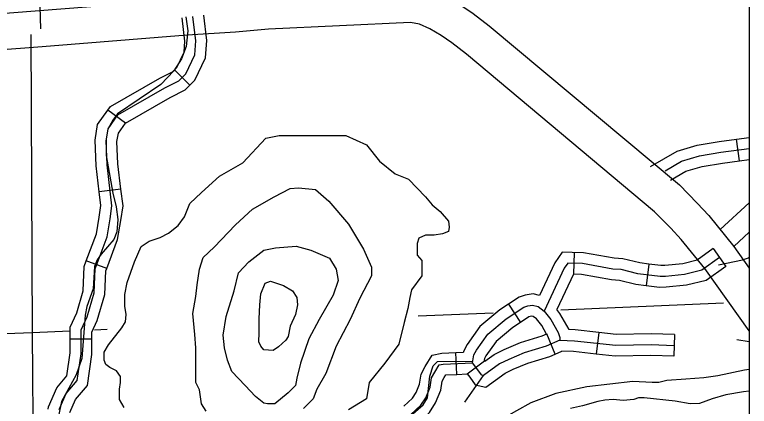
# Model space of a CAD drawing. Extents: x 1212896 to 1368412, y 378476 to 478763.
# Drawn here: x 1314266 to 1319317, y 421658 to 424348 of the extents above; entities that cross this region are included whole.
import ezdxf

# ---------------------------------------------------------------- set-up
doc = ezdxf.new("R2010")
doc.units = 0
for name, color, linetype in [('1', 7, 'Continuous'), ('Level 10', 7, 'Continuous'), ('Level 32', 7, 'Continuous'), ('Level 37', 7, 'Continuous'), ('Level 45', 7, 'Continuous'), ('Level 5', 7, 'Continuous'), ('Level 50', 7, 'Continuous'), ('Level 60', 7, 'Continuous'), ('Level 9', 7, 'Continuous')]:
    doc.layers.add(name, color=color, linetype=linetype)

msp = doc.modelspace()

# ---------------------------------------------------------------- linework, layer by layer
at = {"layer": '1'}
msp.add_lwpolyline([(1257400.3, 437504), (1319317.3, 437504), (1319317.3, 388319.3), (1257400.3, 388319.3)], close=True, dxfattribs=at)
at = {"layer": 'Level 10'}
for points in [[(1312353.2, 424171.8), (1312429.5, 424184.3), (1313046.9, 424270.4), (1314436.2, 424375.9), (1315435.1, 424457.1), (1315765.3, 424476.7), (1315994, 424498.2), (1317007.5, 424546.2), (1317125.5, 424522), (1317237.2, 424474), (1317334.6, 424414.2), (1317419.1, 424356.6), (1317529.3, 424271.9), (1318836.6, 423178.5), (1318957.9, 423054.3), (1319038.1, 422968.1), (1319211.4, 422756.1), (1319317.3, 422607.5)], [(1319317.3, 422176.8), (1319012.6, 422604.2), (1318849.6, 422803.7), (1318777, 422881.8), (1318666.6, 422994.8), (1317372.9, 424076.8), (1317272.5, 424154), (1317198.7, 424204.2), (1317121.7, 424251.5), (1317050.2, 424282.2), (1316988, 424295), (1316011.6, 424248.8), (1315784.4, 424227.4), (1315452.7, 424207.7), (1314455.8, 424126.6), (1313073.7, 424021.7), (1312467, 423937.1), (1312324.6, 423913.8)]]:
    msp.add_lwpolyline(points, dxfattribs=at)
at = {"layer": 'Level 32'}
for p, q in [((1315471.4, 423864.3), (1315365.3, 423970.4)), ((1315028.4, 423604.3), (1314906.3, 423691.4)), ((1319250.7, 423345), (1319230.4, 423493.6)), ((1314996.7, 423150.6), (1314847.8, 423132.5)), ((1318112.9, 422715.2), (1318108.6, 422565.2)), ((1319068.4, 422741.2), (1319155.6, 422619.1)), ((1314898.8, 422603.9), (1314758.3, 422656.5)), ((1318625.9, 422635.4), (1318607.7, 422486.5)), ((1317661.7, 422360), (1317744, 422234.6)), ((1317983.5, 422017), (1317925.2, 422155.2)), ((1318281.8, 422165.7), (1318265.3, 422016.6)), ((1318803.2, 422151.7), (1318798.1, 422001.8)), ((1314797.5, 422120.1), (1314647.5, 422120.1)), ((1317306.8, 421877.9), (1317300.4, 422027.7)), ((1317377.2, 421881), (1317497.1, 421971.1))]:
    msp.add_line(p, q, dxfattribs=at)
for points in [[(1314446, 424251.3), (1314372.7, 426724.6), (1314362.8, 427296.2)], [(1314571.5, 421635.5), (1314619.6, 421745.3), (1314695, 421834.5), (1314722.5, 422019.9), (1314722.5, 422129.7), (1314722.5, 422184.6), (1314763.6, 422273.8), (1314811.6, 422438.6), (1314818.5, 422603.3), (1314900.8, 422823), (1314921.4, 422946.5), (1314935.1, 423035.8), (1314900.8, 423317.2), (1314894, 423481.9), (1314907.7, 423564.3), (1314976.3, 423660.4), (1315298.7, 423845.7), (1315394.7, 423893.8), (1315442.8, 423941.8), (1315504.5, 424072.2), (1315511.4, 424168.3), (1315491.5, 424335.3)], [(1315365.3, 423970.4), (1315380.5, 423985.7), (1315430.7, 424091.6), (1315436, 424166.6), (1315417, 424326.4)], [(1315471.4, 423864.3), (1315505, 423898), (1315578.3, 424052.9), (1315586.7, 424170.1), (1315565.9, 424344.1)], [(1314906.3, 423691.4), (1314924.7, 423717.3), (1315263.2, 423911.8), (1315350.3, 423955.4), (1315365.3, 423970.4)], [(1315027.8, 423603.5), (1315334.2, 423779.6), (1315439.2, 423832.1), (1315471.4, 423864.3)], [(1314847.8, 423132.5), (1314826, 423311.1), (1314818.7, 423486.6), (1314836.5, 423593.7), (1314906.3, 423691.4)], [(1314996.7, 423150.6), (1314975.6, 423323.3), (1314969.2, 423477.3), (1314978.8, 423534.8), (1315028.4, 423604.3)], [(1318638, 423305), (1318820.6, 423411.4), (1318958.7, 423451.9), (1319110.5, 423477.2), (1319230.4, 423493.6)], [(1319230.4, 423493.6), (1319317.3, 423505.5)], [(1318738.6, 423276.8), (1318850.4, 423342), (1318975.4, 423378.6), (1319121.8, 423403), (1319317.3, 423429.8)], [(1318776.3, 423212), (1318880.3, 423272.6), (1318992.2, 423305.4), (1319133, 423328.9), (1319250.7, 423345)], [(1319250.7, 423345), (1319317.3, 423354.1)], [(1314758.3, 422656.5), (1314828, 422842.5), (1314847.3, 422958.4), (1314859.4, 423036.9), (1314847.8, 423132.5)], [(1314898.8, 422603.9), (1314973.6, 422803.5), (1314995.5, 422934.7), (1315010.8, 423034.6), (1314996.7, 423150.6)], [(1319115.9, 422872.9), (1319317.3, 423056.2)], [(1319211, 422756.6), (1319317.3, 422853.4)], [(1318098.4, 422715.6), (1318031.3, 422717.5), (1317980, 422644), (1317873.8, 422419.2)], [(1318625.9, 422635.4), (1318564.9, 422642.8), (1318447.7, 422671.7), (1318388.2, 422675.5), (1318178.4, 422713.3), (1318098.4, 422715.6)], [(1319068.4, 422741.2), (1318958.1, 422662.4), (1318859.4, 422638.1), (1318737.6, 422625.6), (1318709, 422625.2), (1318625.9, 422635.4)], [(1314647.5, 422120.1), (1314647.5, 422129.7), (1314647.5, 422201.1), (1314693.2, 422300.2), (1314737.1, 422450.8), (1314744.1, 422618.4), (1314758.3, 422656.5)], [(1319105.3, 422629.4), (1319270, 422663.9), (1319311.4, 422678.7), (1319317.3, 422681.7)], [(1314797.5, 422120.1), (1314797.5, 422129.7), (1314797.5, 422168.1), (1314834.1, 422247.5), (1314886.2, 422426.3), (1314892.9, 422588.2), (1314898.8, 422603.9)], [(1319155.6, 422619.1), (1319021.9, 422523.6), (1318885.1, 422490), (1318746.3, 422475.7), (1318700.9, 422475.1), (1318607.7, 422486.5)], [(1318108.6, 422565.2), (1317994.2, 422322.9)], [(1318607.7, 422486.5), (1318537.7, 422495), (1318424.7, 422522.9), (1318370, 422526.4), (1318162.9, 422563.7), (1318108.6, 422565.2)], [(1317873.8, 422419.2), (1317830.9, 422429.8), (1317776.4, 422422.5), (1317734.6, 422407.8), (1317661.7, 422360)], [(1317661.7, 422360), (1317600.9, 422320.1), (1317464.8, 422205.8), (1317376.7, 422082.9), (1317352.8, 422035.9), (1317351.6, 422029.9)], [(1318078.1, 422184.8), (1318015.2, 422296.5), (1317994.2, 422322.9)], [(1317923.1, 422154.3), (1317890.4, 422212.4), (1317853.6, 422258.7), (1317832.1, 422275), (1317822.6, 422277.3), (1317811.5, 422275.9), (1317801.5, 422272.4), (1317744, 422234.6)], [(1317744, 422234.6), (1317690.6, 422199.6), (1317575.7, 422103), (1317505.2, 422004.8), (1317495.8, 421986.3), (1317493.7, 421975.7), (1317498.5, 421969.2)], [(1317498.5, 421969.2), (1317562.2, 422014.8), (1317632.5, 422049.2), (1317744, 422095.6), (1317894, 422142), (1317925.2, 422155.2)], [(1318281.8, 422165.7), (1318120, 422183.6), (1318078.1, 422184.8)], [(1318803.2, 422151.7), (1318642, 422157.2), (1318402.3, 422152.3), (1318281.8, 422165.7)], [(1314496.5, 421638), (1314497.8, 421654.1), (1314555.2, 421785.4), (1314623.9, 421866.6), (1314647.5, 422025.4), (1314647.5, 422120.1)], [(1314645.2, 421616.8), (1314683.9, 421705.2), (1314766.1, 421802.4), (1314797.5, 422014.3), (1314797.5, 422120.1)], [(1316940.8, 421658.5), (1316941.5, 421659.1), (1317001.7, 421714.1), (1317026.4, 421752.1), (1317050.6, 421810.3), (1317060.3, 421878.2), (1317089.1, 421931.7), (1317137.5, 422009.2), (1317202.1, 422023.6), (1317300.4, 422027.7)], [(1317300.4, 422027.7), (1317351.6, 422029.9)], [(1317433.1, 421806.6), (1317504.9, 421789.4), (1317639.3, 421885.5), (1317694.4, 421912.4), (1317795.2, 421954.5), (1317945.5, 422000.9), (1317983.5, 422017)], [(1317983.5, 422017), (1318028.9, 422036.1)], [(1318265.3, 422016.6), (1318109.6, 422033.8), (1318028.9, 422036.1)], [(1318798.1, 422001.8), (1318641, 422007.2), (1318395.5, 422002.2), (1318265.3, 422016.6)], [(1315129, 419843.1), (1315234.7, 420112.8), (1315434.4, 420393.3), (1315614.3, 420667.6), (1315818.9, 420881.6), (1315969.8, 421012.1), (1316218, 421182.4), (1316444.3, 421285.4), (1316581.5, 421319.7), (1316677.6, 421374.6), (1316897.1, 421532.5), (1316989.3, 421601.1), (1317059.5, 421665.2), (1317093, 421717.1), (1317123.5, 421790.3), (1317132.6, 421854.4), (1317154, 421894), (1317184.5, 421942.8), (1317211.9, 421948.9), (1317413.6, 421957.5)], [(1317030.3, 421538.2), (1317037.1, 421543.2), (1317117.2, 421616.4), (1317159.6, 421682), (1317196.4, 421770.3), (1317205, 421830.6), (1317218.9, 421856.3), (1317230.3, 421874.6), (1317306.8, 421877.9)], [(1317306.8, 421877.9), (1317377.3, 421880.9)], [(1317361.3, 421686.6), (1317488.6, 421870.5)], [(1317377.3, 421880.9), (1317394.7, 421857.8), (1317433.1, 421806.6)]]:
    msp.add_lwpolyline(points, dxfattribs=at)
at = {"layer": 'Level 37'}
msp.add_lwpolyline([(1319317.3, 422100.9), (1319230.9, 422115.4)], dxfattribs=at)
at = {"layer": 'Level 45'}
for points in [[(1315443.9, 424332.4), (1315457, 424236.4), (1315445.3, 424129.9), (1315412.9, 424044.3), (1315359.4, 423961.9), (1315270.4, 423868), (1314972, 423666.2), (1314940.8, 423623.8), (1314907.4, 423561.2), (1314895.2, 423493.5), (1314894.8, 423382.2), (1314941.7, 423122.4), (1314963.6, 423028), (1314976.2, 422941.3), (1314967.7, 422857.7), (1314946.9, 422804.7), (1314860.2, 422702.8), (1314833.8, 422664.6), (1314814.7, 422619.7), (1314804.8, 422464.7), (1314762.3, 422343.8), (1314749.8, 422284.1), (1314727, 421987.4), (1314689.8, 421875.5), (1314588.6, 421690.8), (1314569.3, 421602.7)], [(1319112, 422680.2), (1318990, 422593), (1318872.3, 422564.1), (1318741.9, 422550.7), (1318705, 422550.2), (1318551.3, 422568.9), (1318436.2, 422597.3), (1318379.1, 422600.9), (1318170.7, 422638.5), (1318069.6, 422641.4), (1318045.1, 422606.2), (1317906.4, 422312.7)], [(1317478.2, 421871.4), (1317413.6, 421957.5), (1317424.3, 422011.1), (1317440.9, 422043.8), (1317520.3, 422154.4), (1317645.8, 422259.9), (1317768, 422340.1), (1317794, 422349.2), (1317826.8, 422353.6), (1317865.1, 422344.1), (1317906.4, 422312.7), (1317952.8, 422254.5), (1318003.5, 422164.3), (1318014.9, 422130.6), (1318014.7, 422111.6), (1317919.7, 422071.5), (1317769.6, 422025), (1317663.4, 421980.8), (1317600.7, 421950.1), (1317489.1, 421870.3), (1317478.2, 421872.9)], [(1318014.7, 422111.6), (1318114.8, 422108.7), (1318398.9, 422077.3), (1318641.5, 422082.2), (1318800.6, 422076.7)], [(1316987.1, 421591.9), (1317075.9, 421667.8), (1317104.8, 421716.1), (1317121.6, 421865.2), (1317142.6, 421936.3), (1317173.8, 421967.1), (1317413.1, 421969.5)]]:
    msp.add_lwpolyline(points, dxfattribs=at)
at = {"layer": 'Level 5'}
for points in [[(1314376.7, 424212.6), (1314386.1, 422162.8), (1314391.9, 421288.2)], [(1319139.5, 422366.3), (1318020.7, 422318.4)], [(1317556.5, 422298.6), (1317040.4, 422276.5)], [(1314386.1, 422162.8), (1313009.3, 422110.9)], [(1314647.5, 422174), (1314386.1, 422162.8)], [(1314901.7, 422184.9), (1314814.7, 422181.2)]]:
    msp.add_lwpolyline(points, dxfattribs=at)
at = {"layer": 'Level 50'}
for points in [[(1314966.1, 421900.9), (1314919.5, 421925.1), (1314893.6, 421945.8), (1314881.1, 421974.5), (1314881.1, 422030.4), (1314911.5, 422081.2), (1315003, 422198.1), (1315028.4, 422238.8), (1315033.4, 422289.6), (1315023.3, 422345.5), (1315023.3, 422426.8), (1315038.5, 422508.1), (1315089.3, 422650.4), (1315135, 422757.1), (1315190.9, 422792.7), (1315267.1, 422818.1), (1315322.9, 422848.6), (1315389, 422899.4), (1315434.7, 422960.3), (1315470.2, 423051.8), (1315551.5, 423128), (1315673.4, 423239.8), (1315835.9, 423331.3), (1315993.4, 423499), (1316084.8, 423519.3), (1316216.9, 423519.3), (1316399.7, 423519.3), (1316541.9, 423519.3), (1316684.1, 423453.3), (1316775.6, 423341.5), (1316882.2, 423255.1), (1316973.6, 423219.5), (1317090.5, 423097.6), (1317136.2, 423041.7), (1317192, 422995.9), (1317247.9, 422929.9), (1317253, 422889.2), (1317247.9, 422858.7), (1317207.3, 422843.5), (1317151.4, 422833.3), (1317090.5, 422833.3), (1317044.7, 422813), (1317034.6, 422777.4), (1317034.6, 422696.1), (1317065.1, 422660.5), (1317065.1, 422553.8), (1316994, 422457.3), (1316983.8, 422406.5), (1316968.6, 422330.2), (1316943.2, 422233.7), (1316907.6, 422086.3), (1316811.1, 421954.2), (1316704.4, 421822.1), (1316684.1, 421710.3), (1316562.2, 421634)], [(1315536.3, 421771.3), (1315510.9, 421822.2), (1315510.9, 421974.6), (1315510.9, 422061), (1315505.8, 422152.5), (1315490.6, 422294.8), (1315510.9, 422411.7), (1315521, 422493), (1315536.3, 422599.7), (1315561.7, 422681), (1315637.8, 422752.2), (1315785.1, 422904.6), (1315902, 423011.4), (1316049.2, 423097.7), (1316161, 423153.7), (1316216.9, 423158.7), (1316333.7, 423148.6), (1316425.1, 423067.3), (1316562.2, 422909.7), (1316663.8, 422736.9), (1316719.7, 422615), (1316719.7, 422554), (1316638.4, 422401.5), (1316572.4, 422254.1), (1316475.9, 422071.2), (1316404.8, 421883.1), (1316343.8, 421776.4), (1316318.4, 421710.3), (1316252.4, 421644.3)], [(1315729.3, 421974.6), (1315709, 422061), (1315698.8, 422147.4), (1315719.1, 422274.5), (1315775, 422452.3), (1315805.5, 422574.3), (1315876.6, 422650.5), (1315978.1, 422731.8), (1316059.4, 422747.1), (1316201.6, 422757.3), (1316303.2, 422731.8), (1316430.2, 422675.9), (1316475.9, 422599.7), (1316491.1, 422523.5), (1316455.6, 422421.8), (1316359.1, 422254.1), (1316288, 422122), (1316232.1, 421954.3), (1316206.7, 421852.6), (1316196.5, 421801.8), (1316145.7, 421751), (1316054.3, 421674.8), (1316003.5, 421674.8), (1315978.1, 421679.9), (1315922.3, 421725.6), (1315851.2, 421801.8), (1315759.7, 421898.4), (1315729.3, 421974.6)], [(1315945.8, 422101.9), (1315947.7, 422162.6), (1315947.7, 422259.2), (1315952.7, 422355.8), (1315957.8, 422432), (1315988.3, 422503.1), (1316023.9, 422518.4), (1316115.3, 422487.9), (1316176.2, 422452.3), (1316206.7, 422406.6), (1316211.8, 422355.8), (1316196.5, 422289.7), (1316161, 422208.4), (1316145.7, 422137.2), (1316130.5, 422111.8), (1316079.7, 422066.1), (1316044.2, 422040.7), (1315978.1, 422045.8), (1315957.8, 422071.2), (1315945.8, 422101.9)], [(1315018.2, 421649.3), (1314987.7, 421705.2), (1314987.7, 421776.3), (1314992.8, 421822.1), (1314992.8, 421862.7), (1314966.1, 421900.9)], [(1315582.6, 421625.4), (1315551.5, 421674.8), (1315536.3, 421771.3)]]:
    msp.add_lwpolyline(points, dxfattribs=at)
at = {"layer": 'Level 60'}
msp.add_spline([(1257400.5, 423880.1), (1274492.7, 424373.3), (1311685.6, 425480.9), (1319317.4, 425714)], degree=3, dxfattribs=at)
at = {"layer": 'Level 9'}
for points in [[(1319317.3, 421910.5), (1319285.4, 421907.1), (1319100.2, 421867.4), (1319005.8, 421854.5), (1318881.2, 421845.4), (1318750.8, 421836.4), (1318694.9, 421822.4), (1318649.6, 421822.4), (1318516.9, 421829.4), (1318199.2, 421791), (1317986.2, 421745.6), (1317815.1, 421682.7), (1317717.3, 421626.8), (1317616.1, 421570.9), (1317485.1, 421511.1), (1317331.2, 421412.8), (1317203.4, 421291.9), (1317069.4, 421222.2), (1316845.7, 421146.8), (1316724.7, 421078.7), (1316687.5, 421050.4)], [(1319317.3, 421761.6), (1319277.6, 421758.4), (1319155.6, 421737.3), (1319061.7, 421710.4), (1318975.2, 421676.8), (1318910.3, 421676.1), (1318806.6, 421693.9), (1318594, 421716.8), (1318555.8, 421716.7), (1318524.3, 421705.3), (1318449.7, 421698.2), (1318382.4, 421704.5), (1318324, 421700.8), (1318275.1, 421691.1), (1318171.2, 421661.7), (1318087.4, 421644.3)]]:
    msp.add_lwpolyline(points, dxfattribs=at)

doc.saveas('drawing.dxf')
